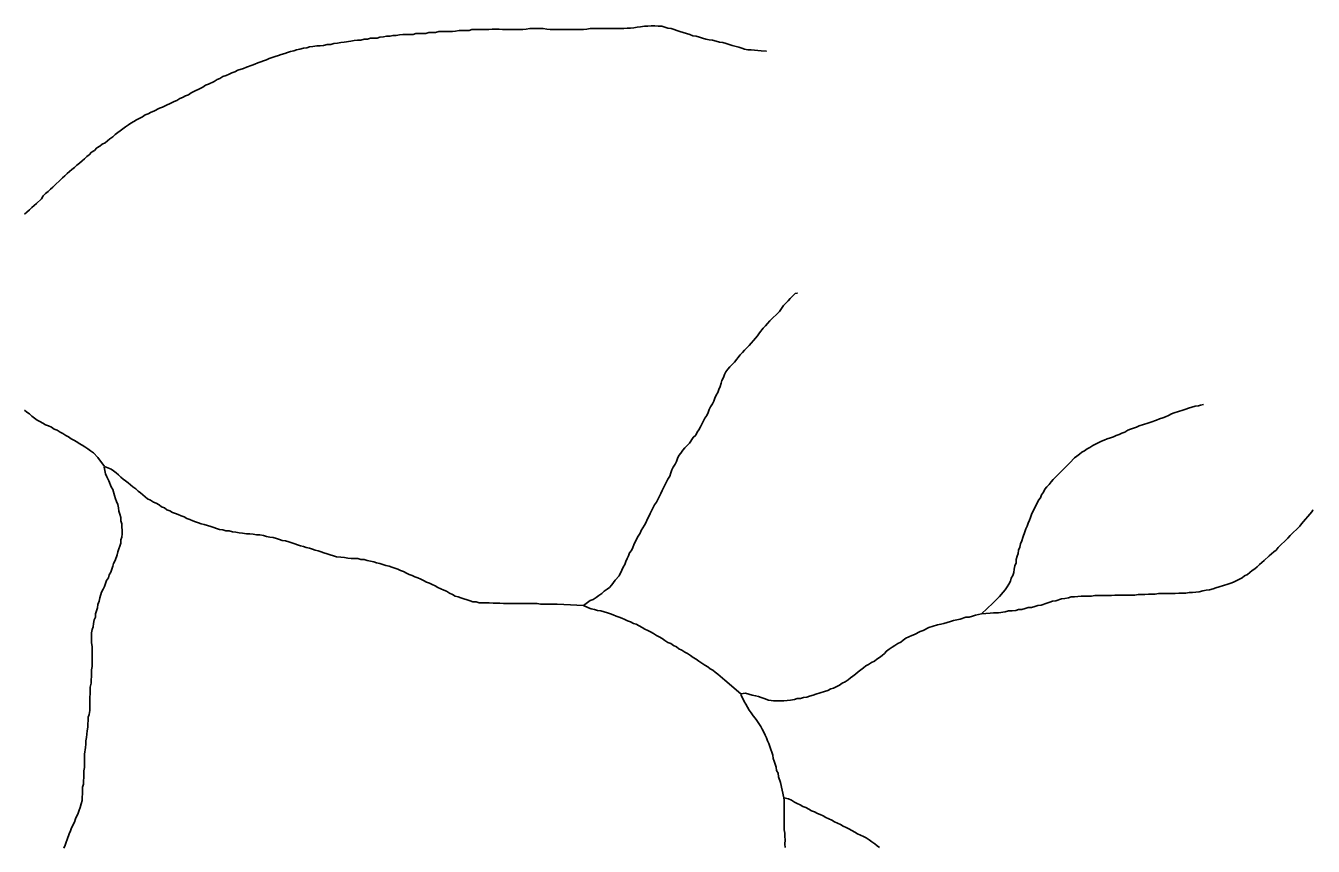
# Model space of a CAD drawing. Extents: x 652.3 to 678, y 7316.9 to 7344.9.
# Drawn here: x 660.791 to 662.93, y 7322.592 to 7323.955 of the extents above; entities that cross this region are included whole.
import ezdxf

# ---------------------------------------------------------------- set-up
doc = ezdxf.new("R2010")
doc.units = 0
doc.header["$LTSCALE"] = 0.032
doc.layers.add('7', color=7, linetype='Continuous', lineweight=25)

msp = doc.modelspace()

# ---------------------------------------------------------------- linework, layer by layer
at = {"layer": '7'}
for points in [[(662.0218, 7323.9127), (662.021, 7323.9127), (662.0131, 7323.9135), (661.9964, 7323.9151), (661.9908, 7323.9151), (661.9852, 7323.9159), (661.9805, 7323.9175), (661.9757, 7323.9191), (661.9645, 7323.9222), (661.9598, 7323.9238), (661.955, 7323.9254), (661.9494, 7323.927), (661.9439, 7323.9278), (661.9383, 7323.9294), (661.9319, 7323.931), (661.9263, 7323.9318), (661.9208, 7323.9326), (661.9152, 7323.9342), (661.9104, 7323.9358), (661.9049, 7323.9374), (661.8993, 7323.9382), (661.8945, 7323.9405), (661.8889, 7323.9421), (661.8778, 7323.9453), (661.873, 7323.9469), (661.8683, 7323.9485), (661.8635, 7323.9501), (661.8579, 7323.9509), (661.8531, 7323.9525), (661.8476, 7323.9541), (661.842, 7323.9541), (661.8364, 7323.9549), (661.8301, 7323.9549), (661.8245, 7323.9541), (661.8189, 7323.9541), (661.8126, 7323.9533), (661.807, 7323.9525), (661.8014, 7323.9517), (661.7959, 7323.9509), (661.7903, 7323.9509), (661.7847, 7323.9501), (661.729, 7323.9501), (661.7234, 7323.9493), (661.7179, 7323.9485), (661.6622, 7323.9485), (661.6566, 7323.9493), (661.651, 7323.9501), (661.6288, 7323.9501), (661.6224, 7323.9493), (661.6168, 7323.9485), (661.5834, 7323.9485), (661.5778, 7323.9493), (661.5659, 7323.9493), (661.5603, 7323.9485), (661.5325, 7323.9485), (661.5277, 7323.9469), (661.511, 7323.9469), (661.5054, 7323.9461), (661.4999, 7323.9453), (661.4776, 7323.9453), (661.472, 7323.9437), (661.4609, 7323.9437), (661.4561, 7323.9421), (661.4394, 7323.9421), (661.4346, 7323.9405), (661.4179, 7323.9405), (661.4123, 7323.9397), (661.4068, 7323.939), (661.4012, 7323.939), (661.3964, 7323.9374), (661.3908, 7323.9374), (661.3853, 7323.9366), (661.3797, 7323.9358), (661.3749, 7323.9342), (661.3638, 7323.9342), (661.359, 7323.9326), (661.3535, 7323.9326), (661.3479, 7323.931), (661.3423, 7323.931), (661.3367, 7323.9302), (661.3312, 7323.9294), (661.32, 7323.9278), (661.3145, 7323.927), (661.3089, 7323.9262), (661.3033, 7323.9254), (661.2978, 7323.9238), (661.2922, 7323.9238), (661.2858, 7323.9222), (661.2802, 7323.9214), (661.2747, 7323.9214), (661.2683, 7323.9207), (661.2627, 7323.9199), (661.258, 7323.9183), (661.2524, 7323.9175), (661.2468, 7323.9159), (661.2413, 7323.9151), (661.2365, 7323.9135), (661.2309, 7323.9119), (661.2261, 7323.9103), (661.2214, 7323.9087), (661.2158, 7323.9071)], [(661.2158, 7323.9071), (661.211, 7323.9055), (661.2055, 7323.9039), (661.2007, 7323.9023), (661.1959, 7323.9008), (661.1911, 7323.8984), (661.1768, 7323.8936), (661.172, 7323.8912), (661.1673, 7323.8896), (661.1577, 7323.8864), (661.1529, 7323.884), (661.1434, 7323.8809), (661.1386, 7323.8785), (661.1338, 7323.8769), (661.1291, 7323.8745), (661.1243, 7323.8721), (661.1187, 7323.8705), (661.1139, 7323.8673), (661.1092, 7323.8657), (661.1044, 7323.8626), (661.0949, 7323.8578), (661.0901, 7323.8562), (661.0853, 7323.853), (661.0662, 7323.8435), (661.0614, 7323.8403), (661.0567, 7323.8387), (661.0519, 7323.8355), (661.0471, 7323.8339), (661.0423, 7323.8307), (661.0376, 7323.8291), (661.0185, 7323.8196), (661.0137, 7323.818), (661.0041, 7323.8132), (660.9994, 7323.8116), (660.9946, 7323.8085), (660.9898, 7323.8069), (660.985, 7323.8037), (660.9755, 7323.7989), (660.9707, 7323.7957), (660.966, 7323.7933), (660.962, 7323.7902), (660.9572, 7323.787), (660.9524, 7323.7838), (660.9484, 7323.7806), (660.9445, 7323.7774), (660.9397, 7323.7742), (660.9357, 7323.7703), (660.9309, 7323.7671), (660.927, 7323.7639), (660.923, 7323.7607), (660.9182, 7323.7583), (660.9142, 7323.7551), (660.9095, 7323.752), (660.9055, 7323.748), (660.9007, 7323.7448), (660.8967, 7323.7408), (660.8927, 7323.7376), (660.8888, 7323.7337), (660.8848, 7323.7305), (660.8808, 7323.7265), (660.876, 7323.7233), (660.8721, 7323.7193), (660.8681, 7323.7162), (660.8641, 7323.713), (660.8601, 7323.7098), (660.8561, 7323.7058), (660.8522, 7323.7026), (660.8363, 7323.6867), (660.8323, 7323.6835), (660.8283, 7323.6796), (660.8243, 7323.6764), (660.8203, 7323.6724), (660.8172, 7323.6676), (660.8092, 7323.6597), (660.8052, 7323.6565), (660.8012, 7323.6533), (660.7973, 7323.6493), (660.7933, 7323.6453), (660.7893, 7323.6422)], [(662.0731, 7323.511), (662.0728, 7323.5109), (662.0696, 7323.5101), (662.0648, 7323.5061), (662.0608, 7323.5021), (662.0576, 7323.4981), (662.0497, 7323.4902), (662.0433, 7323.4806), (662.0274, 7323.4647), (662.0234, 7323.4607), (662.0202, 7323.4568), (662.0163, 7323.4528), (662.0099, 7323.4448), (662.0067, 7323.4401), (662.0003, 7323.4321), (661.9964, 7323.4281), (661.9932, 7323.4241), (661.9892, 7323.4202), (661.9852, 7323.4162), (661.982, 7323.4122), (661.9781, 7323.4082), (661.9685, 7323.3963), (661.9606, 7323.3883), (661.9574, 7323.3844), (661.9542, 7323.3804), (661.9518, 7323.3756), (661.9502, 7323.3708), (661.9478, 7323.3661), (661.9462, 7323.3613), (661.9446, 7323.3557), (661.9423, 7323.3509), (661.9407, 7323.3462), (661.9383, 7323.3414), (661.9359, 7323.3366), (661.9343, 7323.3318), (661.9319, 7323.3271), (661.9287, 7323.3223), (661.9263, 7323.3175), (661.9248, 7323.3127), (661.9224, 7323.308), (661.9192, 7323.3032), (661.912, 7323.2889), (661.9096, 7323.2841), (661.9065, 7323.2801), (661.9041, 7323.2753), (661.9001, 7323.2714), (661.8937, 7323.2618), (661.8858, 7323.2539), (661.8826, 7323.2499), (661.8794, 7323.2451), (661.8762, 7323.2411), (661.8738, 7323.2364), (661.8722, 7323.2316), (661.8699, 7323.2268), (661.8667, 7323.222), (661.8643, 7323.2173), (661.8627, 7323.2125), (661.8611, 7323.2069), (661.8579, 7323.2021), (661.8555, 7323.1974), (661.8484, 7323.183), (661.846, 7323.1783), (661.8388, 7323.164), (661.8356, 7323.1592), (661.8285, 7323.1449), (661.8261, 7323.1401), (661.8237, 7323.1353), (661.8221, 7323.1305), (661.8189, 7323.1258), (661.8165, 7323.121), (661.8134, 7323.117), (661.8118, 7323.1122), (661.8086, 7323.1075), (661.8038, 7323.0979), (661.8014, 7323.0931), (661.7998, 7323.0884), (661.7974, 7323.0836), (661.7943, 7323.0796), (661.7927, 7323.0748), (661.7903, 7323.0701), (661.7879, 7323.0653), (661.7863, 7323.0605), (661.7839, 7323.0557), (661.7815, 7323.051), (661.7768, 7323.0414), (661.7704, 7323.0343), (661.7648, 7323.0263), (661.7608, 7323.0223), (661.7569, 7323.0191), (661.7521, 7323.016), (661.7481, 7323.012), (661.7433, 7323.0088), (661.7386, 7323.0056), (661.7338, 7323.0024), (661.729, 7323.0008), (661.7179, 7322.9921)], [(660.7893, 7323.3167), (660.7933, 7323.3135), (660.7973, 7323.3104), (660.8012, 7323.3064), (660.806, 7323.3032), (660.81, 7323.3), (660.8148, 7323.2976), (660.8195, 7323.2952), (660.8243, 7323.2921), (660.8291, 7323.2905), (660.8339, 7323.2881), (660.8386, 7323.2849), (660.8434, 7323.2833), (660.8482, 7323.2801), (660.853, 7323.2777), (660.8577, 7323.2746), (660.8625, 7323.2722), (660.8665, 7323.269), (660.8713, 7323.2666), (660.876, 7323.2642), (660.88, 7323.261), (660.8848, 7323.2586), (660.8896, 7323.2555)], [(662.3791, 7322.9786), (662.3974, 7322.9961), (662.4014, 7323), (662.4085, 7323.0072), (662.4149, 7323.0144), (662.4181, 7323.0183), (662.4213, 7323.0231), (662.4244, 7323.0279), (662.4268, 7323.0327), (662.4284, 7323.0374), (662.4308, 7323.0422), (662.4324, 7323.047), (662.4332, 7323.0526), (662.434, 7323.0581), (662.4364, 7323.0629), (662.4364, 7323.0685), (662.438, 7323.074), (662.4396, 7323.0788), (662.4404, 7323.0844), (662.4427, 7323.0892), (662.4435, 7323.0947), (662.4459, 7323.0995), (662.4475, 7323.1051), (662.4507, 7323.1146), (662.4523, 7323.1194), (662.4547, 7323.1242), (662.4563, 7323.1289), (662.4587, 7323.1337), (662.4603, 7323.1385), (662.4618, 7323.1433), (662.4666, 7323.1528), (662.469, 7323.1576), (662.4738, 7323.1671), (662.477, 7323.1711), (662.4786, 7323.1759), (662.4817, 7323.1807), (662.4841, 7323.1854), (662.4873, 7323.1894), (662.4913, 7323.1934), (662.4945, 7323.1974), (662.4977, 7323.2013), (662.5215, 7323.2252), (662.5255, 7323.2292), (662.5335, 7323.2372), (662.5374, 7323.2403), (662.5414, 7323.2435), (662.5454, 7323.2467), (662.5502, 7323.2491), (662.5541, 7323.2523), (662.5589, 7323.2547), (662.5637, 7323.2578), (662.578, 7323.265), (662.5828, 7323.2666), (662.5876, 7323.269), (662.5931, 7323.2706), (662.5979, 7323.2722), (662.6027, 7323.2746), (662.6075, 7323.2761), (662.6122, 7323.2785), (662.617, 7323.2801), (662.6218, 7323.2833), (662.6266, 7323.2849), (662.6313, 7323.2865), (662.6361, 7323.2881), (662.6409, 7323.2905), (662.6552, 7323.2952), (662.66, 7323.2968), (662.6695, 7323.3), (662.6743, 7323.3024), (662.6799, 7323.304), (662.6846, 7323.3056), (662.6894, 7323.308), (662.6942, 7323.3104), (662.699, 7323.3119), (662.7133, 7323.3167), (662.7181, 7323.3183), (662.7228, 7323.3199), (662.734, 7323.3231), (662.7395, 7323.3239), (662.7427, 7323.3247), (662.7474, 7323.3258), (662.7477, 7323.3259)], [(660.8896, 7323.2555), (660.8943, 7323.2523), (660.8991, 7323.2491), (660.9039, 7323.2459), (660.911, 7323.2379), (660.9222, 7323.2228), (660.9333, 7323.2189), (660.9373, 7323.2157), (660.9413, 7323.2125), (660.9453, 7323.2093), (660.9492, 7323.2053), (660.9532, 7323.2021), (660.9572, 7323.199), (660.9612, 7323.1958), (660.9652, 7323.1926), (660.9691, 7323.1894), (660.9739, 7323.1862), (660.9779, 7323.1823), (660.9819, 7323.1791), (660.9858, 7323.1759), (660.9898, 7323.1727), (660.9938, 7323.1695), (660.9986, 7323.1671), (661.0033, 7323.164), (661.0081, 7323.1624), (661.0129, 7323.1592), (661.0169, 7323.156), (661.0216, 7323.1544), (661.0256, 7323.1512), (661.0304, 7323.1496), (661.0352, 7323.1464), (661.0399, 7323.1449), (661.0447, 7323.1433), (661.0495, 7323.1409), (661.0543, 7323.1393), (661.059, 7323.1369), (661.0638, 7323.1353), (661.0686, 7323.1329), (661.0734, 7323.1313), (661.0781, 7323.1297), (661.0829, 7323.1281), (661.0877, 7323.1266), (661.0933, 7323.125), (661.0988, 7323.1234), (661.1036, 7323.1218), (661.1084, 7323.1202), (661.1132, 7323.1186), (661.1187, 7323.1178), (661.1235, 7323.1162), (661.1291, 7323.1162), (661.1346, 7323.1146), (661.1402, 7323.1138), (661.1458, 7323.113), (661.1513, 7323.1122), (661.1577, 7323.1114), (661.1633, 7323.1114), (661.1689, 7323.1106), (661.1744, 7323.1098), (661.18, 7323.1098), (661.1864, 7323.1083), (661.1911, 7323.1067), (661.1967, 7323.1059), (661.2023, 7323.1051), (661.2078, 7323.1035), (661.2126, 7323.1019), (661.2174, 7323.1003), (661.223, 7323.0995), (661.2285, 7323.0979), (661.2333, 7323.0963), (661.2381, 7323.0947), (661.2429, 7323.0931), (661.2476, 7323.0915), (661.2524, 7323.09), (661.2572, 7323.0884), (661.2627, 7323.0876), (661.2675, 7323.086), (661.2723, 7323.0844), (661.2771, 7323.0828), (661.2818, 7323.0812), (661.2866, 7323.0796), (661.2922, 7323.078), (661.297, 7323.0764), (661.3025, 7323.0748), (661.3073, 7323.0732), (661.3145, 7323.0724), (661.3208, 7323.0717), (661.3264, 7323.0709), (661.332, 7323.0701), (661.3375, 7323.0701), (661.3431, 7323.0701), (661.3479, 7323.0685), (661.3535, 7323.0685), (661.3582, 7323.0669), (661.3638, 7323.0661), (661.3694, 7323.0645), (661.3741, 7323.0629), (661.3797, 7323.0621), (661.3845, 7323.0605), (661.3893, 7323.0589), (661.3948, 7323.0573), (661.3996, 7323.0557)], [(660.9214, 7323.222), (660.9238, 7323.2109), (660.9262, 7323.2061), (660.9293, 7323.199), (660.9333, 7323.1894), (660.9357, 7323.1846), (660.9389, 7323.1751), (660.9405, 7323.1695), (660.9421, 7323.1647), (660.9445, 7323.16), (660.9453, 7323.1544), (660.9461, 7323.1488), (660.9476, 7323.1441), (660.9492, 7323.1385), (660.9492, 7323.1329), (660.9508, 7323.1281), (660.9508, 7323.1226), (660.9516, 7323.117), (660.9516, 7323.1114), (660.9508, 7323.1059), (660.9492, 7323.1011), (660.9492, 7323.0955), (660.9445, 7323.0812), (660.9429, 7323.0764), (660.9397, 7323.0669), (660.9373, 7323.0621), (660.9357, 7323.0573), (660.9325, 7323.0478), (660.9301, 7323.043), (660.9286, 7323.0382), (660.9254, 7323.0335), (660.9222, 7323.0239), (660.9198, 7323.0191), (660.9174, 7323.0144), (660.9142, 7323.0048), (660.9134, 7322.9992), (660.911, 7322.9937), (660.9103, 7322.9881), (660.9087, 7322.9833), (660.9071, 7322.9786), (660.9071, 7322.973), (660.9047, 7322.9682), (660.9039, 7322.9626), (660.9031, 7322.9571), (660.9015, 7322.9523), (660.9007, 7322.9467), (660.9007, 7322.93), (660.9015, 7322.9244), (660.9015, 7322.891), (660.9007, 7322.8855), (660.9007, 7322.8743), (660.8999, 7322.8688), (660.8999, 7322.8632), (660.8983, 7322.8568), (660.8983, 7322.8457), (660.8975, 7322.8401)], [(662.3791, 7322.9786), (662.3934, 7322.9794), (662.399, 7322.9801), (662.4069, 7322.9801), (662.4181, 7322.9817), (662.4237, 7322.9833), (662.43, 7322.9833), (662.4356, 7322.9841), (662.4404, 7322.9857), (662.4459, 7322.9857), (662.4515, 7322.9873), (662.4563, 7322.9889), (662.4618, 7322.9889), (662.4674, 7322.9905), (662.4722, 7322.9921), (662.4778, 7322.9929), (662.4873, 7322.9961), (662.4921, 7322.9977), (662.4969, 7322.9992), (662.5024, 7323), (662.512, 7323.0032), (662.5175, 7323.004), (662.5231, 7323.0048), (662.5279, 7323.0064), (662.5335, 7323.0064), (662.539, 7323.0072), (662.5446, 7323.008), (662.5613, 7323.008), (662.5669, 7323.0088), (662.5947, 7323.0088), (662.6003, 7323.0096), (662.6337, 7323.0096), (662.6393, 7323.0104), (662.6504, 7323.0104), (662.656, 7323.0112), (662.6671, 7323.0112), (662.6727, 7323.012), (662.7006, 7323.012), (662.7069, 7323.0128), (662.7181, 7323.0128), (662.7236, 7323.0136), (662.7292, 7323.0136), (662.7348, 7323.0144), (662.7403, 7323.0152), (662.7467, 7323.0167), (662.7523, 7323.0175), (662.7578, 7323.0183), (662.7634, 7323.0199), (662.7682, 7323.0215), (662.7738, 7323.0231), (662.7881, 7323.0279), (662.7929, 7323.0295), (662.7976, 7323.0311), (662.8119, 7323.0382), (662.8159, 7323.0414), (662.8207, 7323.0438), (662.8247, 7323.047), (662.8287, 7323.0502), (662.8326, 7323.0533), (662.8366, 7323.0565), (662.8406, 7323.0605), (662.8446, 7323.0637), (662.8485, 7323.0669), (662.8565, 7323.0748), (662.8605, 7323.078), (662.8645, 7323.0812), (662.8684, 7323.0844), (662.8716, 7323.0884), (662.8875, 7323.1043), (662.8915, 7323.1083), (662.9074, 7323.1242), (662.9106, 7323.1281), (662.9273, 7323.148), (662.9294, 7323.1505), (662.9299, 7323.1511)], [(661.3996, 7323.0557), (661.4044, 7323.0541), (661.4091, 7323.0526), (661.4139, 7323.0502), (661.4187, 7323.0486), (661.4235, 7323.0462), (661.4282, 7323.0438), (661.433, 7323.0422), (661.4378, 7323.0398), (661.4426, 7323.0382), (661.4473, 7323.0358), (661.4521, 7323.0335), (661.4569, 7323.0311), (661.4617, 7323.0295), (661.4664, 7323.0271), (661.4712, 7323.0247), (661.476, 7323.0223), (661.4808, 7323.0199), (661.4855, 7323.0175), (661.4903, 7323.016), (661.4951, 7323.0128), (661.4999, 7323.0104), (661.5046, 7323.008), (661.5094, 7323.0064), (661.5142, 7323.0048), (661.519, 7323.0032), (661.5245, 7323.0016), (661.5293, 7323), (661.5341, 7322.9984), (661.5396, 7322.9984), (661.5444, 7322.9969), (661.55, 7322.9969), (661.5556, 7322.9969), (661.5611, 7322.9969), (661.5675, 7322.9961), (661.5731, 7322.9961), (661.5786, 7322.9961), (661.585, 7322.9953), (661.5906, 7322.9953), (661.5961, 7322.9953), (661.6017, 7322.9953), (661.6073, 7322.9953), (661.6128, 7322.9953), (661.6184, 7322.9953), (661.624, 7322.9953), (661.6296, 7322.9953), (661.6351, 7322.9953), (661.6407, 7322.9953), (661.6463, 7322.9945), (661.6518, 7322.9945), (661.6574, 7322.9945), (661.663, 7322.9945), (661.6685, 7322.9945), (661.6741, 7322.9945), (661.6853, 7322.9937), (661.7179, 7322.9921)], [(661.7179, 7322.9921), (661.7258, 7322.9881), (661.7306, 7322.9865), (661.7362, 7322.9857), (661.741, 7322.9841), (661.7465, 7322.9833), (661.7521, 7322.9817), (661.7577, 7322.9801), (661.7624, 7322.9786), (661.7672, 7322.977), (661.772, 7322.9746), (661.7768, 7322.973), (661.7815, 7322.9714), (661.7863, 7322.969), (661.7911, 7322.9666), (661.7959, 7322.965), (661.8006, 7322.9626), (661.8054, 7322.961), (661.8102, 7322.9587), (661.815, 7322.9555), (661.8197, 7322.9531), (661.8245, 7322.9507), (661.8293, 7322.9483), (661.834, 7322.9459), (661.8388, 7322.9427), (661.8436, 7322.9404), (661.8484, 7322.9372), (661.8531, 7322.934), (661.8579, 7322.9308), (661.8627, 7322.9292), (661.8675, 7322.926), (661.8722, 7322.9237), (661.8762, 7322.9205), (661.881, 7322.9181), (661.8858, 7322.9149), (661.8905, 7322.9125), (661.8953, 7322.9093), (661.9001, 7322.9061), (661.9049, 7322.903), (661.9096, 7322.8998), (661.9144, 7322.8966), (661.9192, 7322.8934), (661.924, 7322.8902), (661.9279, 7322.8871), (661.9327, 7322.8847), (661.9367, 7322.8815)], [(661.9789, 7322.8457), (661.9868, 7322.8465), (661.9924, 7322.8449), (661.998, 7322.8433), (662.0035, 7322.8425), (662.0083, 7322.8409), (662.0131, 7322.8393), (662.0179, 7322.8377), (662.025, 7322.8353), (662.0338, 7322.8337), (662.0505, 7322.8337), (662.056, 7322.8345), (662.0616, 7322.8353), (662.068, 7322.8361), (662.0728, 7322.8377), (662.0783, 7322.8377), (662.0831, 7322.8393), (662.0887, 7322.8401), (662.0934, 7322.8417), (662.099, 7322.8433), (662.1038, 7322.8449), (662.1181, 7322.8497), (662.1237, 7322.8512), (662.1285, 7322.8536), (662.1332, 7322.8552), (662.1428, 7322.86), (662.1475, 7322.8632), (662.1523, 7322.8656), (662.1571, 7322.8688), (662.1611, 7322.8719), (662.1651, 7322.8751), (662.1698, 7322.8783), (662.1738, 7322.8823), (662.1786, 7322.8855), (662.1826, 7322.8886), (662.1865, 7322.8918), (662.1913, 7322.8942), (662.1961, 7322.8974), (662.2009, 7322.8998), (662.2048, 7322.903), (662.2096, 7322.9061), (662.2136, 7322.9093), (662.2176, 7322.9125), (662.2208, 7322.9165), (662.2255, 7322.9197), (662.2303, 7322.9229), (662.2351, 7322.926), (662.2398, 7322.9292), (662.2446, 7322.9316), (662.2486, 7322.9348), (662.2534, 7322.938), (662.2629, 7322.9427), (662.2677, 7322.9443), (662.2772, 7322.9491), (662.282, 7322.9507), (662.2916, 7322.9555), (662.3059, 7322.9603), (662.3115, 7322.961), (662.3162, 7322.9626), (662.3218, 7322.9642), (662.3274, 7322.9658), (662.3321, 7322.9674), (662.3377, 7322.9682), (662.3433, 7322.9698), (662.3528, 7322.973), (662.3584, 7322.973), (662.364, 7322.9746), (662.3687, 7322.9762), (662.3791, 7322.9786)], [(661.9367, 7322.8815), (661.9407, 7322.8783), (661.9446, 7322.8751), (661.9526, 7322.868), (661.9789, 7322.8457), (661.9799, 7322.8434)], [(660.8975, 7322.8401), (660.8975, 7322.8178), (660.8967, 7322.8115), (660.8951, 7322.8067), (660.8951, 7322.8011), (660.8943, 7322.7955), (660.8943, 7322.79), (660.8935, 7322.7844), (660.8927, 7322.7788), (660.892, 7322.7733), (660.8912, 7322.7677), (660.8912, 7322.7621), (660.8904, 7322.7566), (660.8888, 7322.7454), (660.8888, 7322.7231), (660.888, 7322.7176), (660.888, 7322.7064), (660.8872, 7322.7009), (660.8872, 7322.6953), (660.8856, 7322.6905), (660.8856, 7322.6794), (660.8848, 7322.6738), (660.8848, 7322.6682), (660.8832, 7322.6627), (660.8816, 7322.6571), (660.88, 7322.6523), (660.8784, 7322.6475), (660.8737, 7322.638), (660.8721, 7322.6324), (660.8673, 7322.6229), (660.8657, 7322.6181), (660.8633, 7322.6133), (660.8601, 7322.6038), (660.8585, 7322.599), (660.8569, 7322.5942), (660.8546, 7322.5895)], [(661.9799, 7322.8434), (661.9844, 7322.8329), (661.9876, 7322.8282), (661.99, 7322.8234), (661.9932, 7322.8186), (661.9964, 7322.8138), (661.9995, 7322.8091), (662.0027, 7322.8051), (662.0059, 7322.8011), (662.0091, 7322.7963), (662.0123, 7322.7916), (662.0147, 7322.7868), (662.0171, 7322.782), (662.0194, 7322.7772), (662.0218, 7322.7725), (662.0234, 7322.7677), (662.0258, 7322.7629), (662.0274, 7322.7581), (662.029, 7322.7534), (662.0306, 7322.7486), (662.0322, 7322.7438), (662.033, 7322.7383), (662.0346, 7322.7335), (662.0362, 7322.7287), (662.0377, 7322.7239), (662.0385, 7322.7184), (662.0409, 7322.7136), (662.0417, 7322.708), (662.0449, 7322.6985), (662.0505, 7322.673)], [(662.0529, 7322.5903), (662.0521, 7322.5958), (662.0529, 7322.603), (662.0521, 7322.6086), (662.0521, 7322.6141), (662.0513, 7322.6197), (662.0511, 7322.669), (662.0505, 7322.673)], [(662.0505, 7322.673), (662.0584, 7322.6714), (662.0632, 7322.669), (662.068, 7322.6658), (662.0728, 7322.6635), (662.0775, 7322.6611), (662.0823, 7322.6587), (662.0871, 7322.6571), (662.0918, 7322.6539), (662.0966, 7322.6515), (662.1014, 7322.6499), (662.1062, 7322.6468), (662.1109, 7322.6452), (662.1157, 7322.6428), (662.1205, 7322.6404), (662.1253, 7322.638), (662.13, 7322.6356), (662.1348, 7322.6332), (662.1396, 7322.6308), (662.1444, 7322.6285), (662.1491, 7322.6261), (662.1539, 7322.6237), (662.1587, 7322.6213), (662.1635, 7322.6189), (662.1682, 7322.6157), (662.173, 7322.6133), (662.1778, 7322.6109), (662.1826, 7322.6086), (662.1873, 7322.6062), (662.1921, 7322.603), (662.1969, 7322.5998), (662.2017, 7322.5966), (662.2056, 7322.5934), (662.2096, 7322.5903)]]:
    msp.add_lwpolyline(points, dxfattribs=at)

doc.saveas('drawing.dxf')
